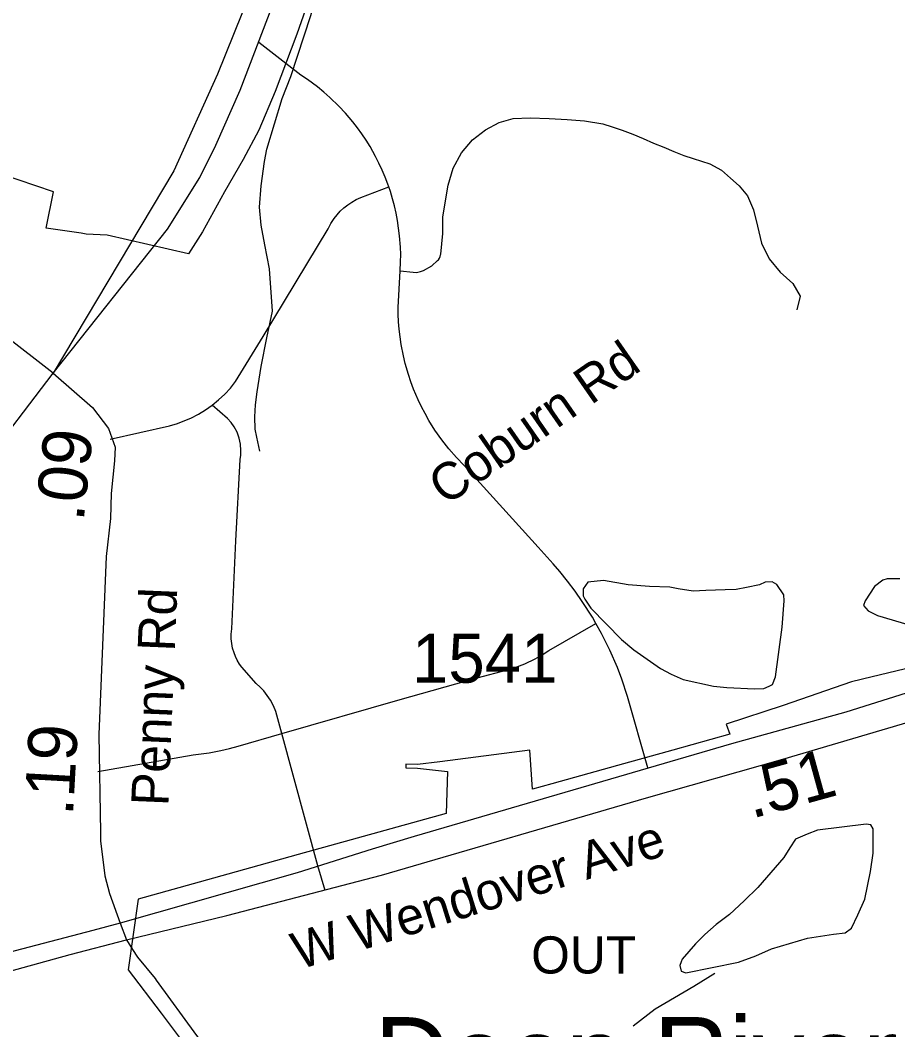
# Model space of a CAD drawing. Extents: x 1662474 to 1856135, y 779280 to 917889.
# Drawn here: x 1714762 to 1717005, y 831213 to 833795 of the extents above; entities that cross this region are included whole.
import ezdxf

# ---------------------------------------------------------------- set-up
doc = ezdxf.new("R2010")
doc.units = 0
for name, color, linetype in [('Exist Boundary Political City Limit New Hole', 7, 'Continuous'), ('Exist Civil Demographics Community Label', 7, 'Continuous'), ('Exist Hydrographic Misc Water Feature', 7, 'Continuous'), ('Exist Hydrographic Pond Under 1500 Sq Ft', 7, 'Continuous'), ('Exist Road Non-System Type 51', 7, 'Continuous'), ('Exist Road Non-System Type 51 Label', 7, 'Continuous'), ('Exist Road Primary NC Divided Attributed', 7, 'Continuous'), ('Exist Road Primary NC UnDivided 4 Lane Attributed', 7, 'Continuous'), ('Exist Road Secondary Mileage Hundredths English Label', 7, 'Continuous'), ('Exist Road Secondary Mileage Tenths English Label', 7, 'Continuous'), ('Exist Road Secondary Type 51 Attributed', 7, 'Continuous'), ('Exist Road Secondary Type 51 Divided Attributed', 7, 'Continuous'), ('Exist Road Secondary Type 51 Label', 7, 'Continuous'), ('Exist Road Secondary Type 51 Number Label', 7, 'Continuous'), ('Map Preparation Boundary City Limit Buffer Line', 7, 'Continuous')]:
    doc.layers.add(name, color=color, linetype=linetype)

msp = doc.modelspace()

# ---------------------------------------------------------------- linework, layer by layer
at = {"layer": 'Exist Boundary Political City Limit New Hole'}
for points in [[(1715490.9, 833821.9), (1715469.4, 833759.5), (1715413.8, 833612.4), (1715372.2, 833514), (1715331.9, 833438.9), (1715284.2, 833356.2), (1715228.1, 833253.4), (1715192.1, 833197.7), (1714984, 833245.2), (1714930.9, 833247.9), (1714917.9, 833249.9), (1714828.2, 833263.4), (1714847.4, 833355.6), (1714756.8, 833386.7), (1714732.4, 833395.1), (1714506, 833472.8), (1714454.4, 833490.5), (1714408.4, 833506.3), (1714442.5, 833608), (1714309.9, 833653.6), (1714285.9, 833548.4), (1714260.9, 833556.9)], [(1717064.1, 832146), (1716939.6, 832116.2), (1716886.4, 832103.4), (1716712.4, 832042.4), (1716566.2, 831994.9), (1716575.4, 831969.1), (1716429.8, 831928.4), (1716289, 831889.2), (1716120.8, 831842.2), (1716071.8, 831828.6), (1716064.2, 831928.2), (1715834.2, 831898.7), (1715777.4, 831891.4), (1715747.9, 831892.4), (1715747.4, 831883), (1715777.2, 831882.2), (1715854.4, 831874.1), (1715850.4, 831766.8), (1715552.4, 831683.4), (1715472.5, 831661.2), (1715293, 831611.2), (1715063.6, 831547.4), (1715037.9, 831367.1), (1715122.5, 831256.1), (1715183.6, 831174.1)]]:
    msp.add_lwpolyline(points, dxfattribs=at)
at = {"layer": 'Exist Hydrographic Misc Water Feature'}
for points in [[(1715386.6, 833433.4), (1715392.7, 833465.3), (1715431.5, 833595), (1715453.8, 833651.2), (1715504.6, 833806.9), (1715543.5, 833946.5), (1715547.8, 834012.8), (1715558.5, 834165.2), (1715568.9, 834216.7), (1715583.3, 834320.6), (1715598, 834438.5), (1715612.9, 834590.8), (1715615.1, 834671.2), (1715617.5, 834739.2), (1715622.1, 834877), (1715624.5, 834953.3), (1715635.1, 835018.7)], [(1715374.9, 832692.7), (1715367.1, 832729), (1715363, 832748.8), (1715361.4, 832780.8), (1715363.5, 832811.1), (1715367.6, 832844.7), (1715378, 832909.2), (1715392.4, 832982.8), (1715400.6, 833022.9), (1715406.8, 833050.6), (1715399.3, 833159.1), (1715387.6, 833220.9), (1715377.8, 833271.2), (1715374, 833317.2), (1715378.4, 833371.2), (1715386.6, 833433.4)], [(1716328.8, 831223.3), (1716385.2, 831267.3), (1716483.5, 831325.1), (1716537.2, 831358.5)]]:
    msp.add_lwpolyline(points, dxfattribs=at)
at = {"layer": 'Exist Hydrographic Pond Under 1500 Sq Ft'}
for points in [[(1716713.6, 832325.9), (1716695.8, 832351.8), (1716684, 832358.5), (1716666.1, 832357.6), (1716651.7, 832351.3), (1716618.6, 832344.2), (1716591.8, 832338.8), (1716563.5, 832338), (1716514.1, 832337), (1716481.8, 832335.1), (1716443.4, 832340.6), (1716422.3, 832345.4), (1716370.6, 832347), (1716316.1, 832351.2), (1716252.6, 832362), (1716213.2, 832357.6), (1716200.7, 832340.6), (1716200.7, 832322.7), (1716205.1, 832314.1), (1716220.9, 832291.7), (1716298.6, 832211.3), (1716330.5, 832185.3), (1716398.3, 832137.1), (1716426.2, 832122.6), (1716456.3, 832108.8), (1716534.4, 832092.4), (1716568.4, 832088.5), (1716638.4, 832085.4), (1716662.3, 832085.8), (1716676.5, 832092), (1716684.6, 832095.9), (1716692.6, 832115.5), (1716709.4, 832243.1), (1716714.7, 832310.3), (1716713.6, 832325.9)], [(1717009.8, 832366.6), (1716978.2, 832366.7), (1716967, 832363.3), (1716945.5, 832346.5), (1716921.4, 832310), (1716917.5, 832298.6), (1716929.3, 832284.4), (1716953.3, 832272.4), (1717097.2, 832229.7)], [(1716451.1, 831387.2), (1716447.8, 831377.5), (1716451.5, 831363.4), (1716463.5, 831359.1), (1716597.9, 831386.7), (1716642.1, 831402.2), (1716682, 831420.3), (1716774.3, 831447.9), (1716840.5, 831458.1), (1716870.6, 831461.6), (1716886.9, 831473.5), (1716902.9, 831507.6), (1716921.1, 831547.5), (1716935.5, 831617.8), (1716941.8, 831665.3), (1716942, 831693.1), (1716942, 831727.6), (1716936.1, 831737.6), (1716924, 831739.5), (1716799.9, 831724), (1716773.7, 831713.9), (1716743.5, 831700.5), (1716729.5, 831678.6), (1716713.5, 831654.3), (1716646.9, 831576.9), (1716612.7, 831543.2), (1716574.5, 831508.6), (1716540.4, 831483), (1716512.1, 831457.4), (1716488, 831433.2), (1716453.7, 831393.7), (1716451.1, 831387.2)]]:
    msp.add_lwpolyline(points, dxfattribs=at)
at = {"layer": 'Exist Road Non-System Type 51'}
for p, q in [((1715523.2, 831632.7), (1715430.6, 831971)), ((1715541.9, 831569.9), (1715523.2, 831632.7))]:
    msp.add_line(p, q, dxfattribs=at)
for points in [[(1715704.1, 833368.4), (1715701.8, 833375.8), (1715694.9, 833393.9), (1715687.4, 833411.7), (1715679.1, 833429.2), (1715670.5, 833446.2), (1715656.4, 833471.5), (1715646.1, 833488), (1715635.4, 833504.2), (1715624.1, 833520), (1715612.2, 833535), (1715593.6, 833557.4), (1715576.4, 833575.4), (1715553.8, 833597.2), (1715538.2, 833610.6), (1715522, 833624.2), (1715496.8, 833642.9), (1715479.5, 833654.7), (1715372.4, 833737.6)], [(1715733.1, 833154.4), (1715766.4, 833150.2), (1715774.6, 833150), (1715785.6, 833152.1), (1715792.8, 833155.1), (1715814, 833166.4), (1715828.8, 833180.2), (1715830.9, 833182.5), (1715833.4, 833186.2), (1715835.4, 833190.4), (1715836.6, 833194.8), (1715836.9, 833196.8), (1715842, 833249.4), (1715842.5, 833292.4), (1715856.1, 833373.1), (1715868.6, 833416.2), (1715890, 833455.9), (1715918.4, 833488.9), (1715951.2, 833514.4), (1715986.1, 833533.2), (1716022.4, 833543.5), (1716065.1, 833545.5), (1716113.6, 833543.8), (1716160.2, 833541.2), (1716204.6, 833537.4), (1716251.1, 833529.5), (1716275.4, 833521.9), (1716301, 833513.4), (1716327.6, 833503.2), (1716353.9, 833492.2), (1716380.4, 833480.7), (1716407.1, 833470.2), (1716432.8, 833459.2), (1716457.9, 833449.2), (1716482.4, 833441.4), (1716524.4, 833427.4), (1716554.8, 833411.8), (1716577.4, 833390.9), (1716600, 833371.2), (1716620.8, 833345.4), (1716636.6, 833309.9), (1716646.6, 833268), (1716656.6, 833224.8), (1716676.2, 833184.9), (1716704.6, 833150.5), (1716736.6, 833121.2), (1716755.6, 833088.9), (1716747, 833054.7)], [(1715252.4, 832810.4), (1715269.2, 832824.5), (1715284.8, 832838.9), (1715299.4, 832854.4), (1715312.5, 832871.2), (1715383.4, 832986.4), (1715548.8, 833261.8), (1715556.1, 833275.2), (1715564.2, 833288), (1715571.9, 833297.2), (1715580.2, 833306.7), (1715589.6, 833315.4), (1715599.4, 833322.9), (1715609.9, 833330), (1715620.9, 833336.1), (1715632.4, 833341.6), (1715704.1, 833368.4)], [(1715733.1, 833154.4), (1715734.4, 833176.8), (1715734.6, 833195.7), (1715733.8, 833214.9), (1715731.6, 833243.9), (1715729.2, 833263.1), (1715726.4, 833282.4), (1715722.8, 833301.4), (1715718.6, 833319.8), (1715713.5, 833338.4), (1715708.1, 833357.1), (1715704.1, 833368.4)], [(1716233.5, 832251.9), (1716224.4, 832268.4), (1716198.6, 832308.8), (1716180.5, 832334.8), (1716161.2, 832360.5), (1716141.4, 832385.4), (1716124.6, 832404.9), (1716086.2, 832447.6), (1715896.5, 832656.2), (1715877.1, 832676.5), (1715857.4, 832699.1), (1715839.4, 832722.2), (1715822.2, 832746.6), (1715806.5, 832771.5), (1715796.8, 832788.9), (1715787.5, 832806.4), (1715779.1, 832824.2), (1715767.4, 832851.2), (1715760.9, 832869.9), (1715754.2, 832888.6), (1715746.1, 832916.9), (1715741.6, 832936.4), (1715735.9, 832965.4), (1715732.8, 832984.9), (1715730.6, 833004.6), (1715729.1, 833023.8), (1715728.2, 833043.4), (1715728, 833059.9), (1715733.1, 833154.4)], [(1714991.9, 832724), (1715143.8, 832757.9), (1715164, 832763.9), (1715178.9, 832769.2), (1715198.6, 832777.4), (1715217.5, 832787.5), (1715235.6, 832798.5), (1715252.4, 832810.4)], [(1715430.6, 831971), (1715415.1, 832027.2), (1715409.1, 832042.1), (1715401.5, 832056.6), (1715393.6, 832068.6), (1715384.4, 832080.2), (1715375.2, 832089.9), (1715365, 832098.9), (1715328.6, 832140.2), (1715322.5, 832148.7), (1715317, 832158.1), (1715312.5, 832167.6), (1715308.6, 832177.6), (1715305.1, 832189.1), (1715302.9, 832200.9), (1715301.5, 832213), (1715301.5, 832224.8), (1715302.9, 832239), (1715313.1, 832463.9), (1715324, 832671.8), (1715325.9, 832683.1), (1715326.4, 832694.4), (1715325.4, 832710.4), (1715322, 832726.1), (1715316.9, 832741.2), (1715309.4, 832755), (1715301.5, 832766.2), (1715291.9, 832776.5), (1715252.4, 832810.4)], [(1715430.6, 831971), (1715732.9, 832057.9), (1715930.4, 832113), (1716007.5, 832133.8), (1716024.6, 832139), (1716038.2, 832143.9), (1716051.9, 832149.2), (1716078.1, 832161.9), (1716096, 832172.1), (1716113.4, 832183.1), (1716233.5, 832251.9)], [(1716366.4, 831883.6), (1716314.6, 832065.2), (1716299.4, 832110.1), (1716288.4, 832140), (1716269.1, 832183.9), (1716247.9, 832226.7), (1716233.5, 832251.9)], [(1714960.6, 831873.9), (1715204.6, 831916.2), (1715244.9, 831921.4), (1715274.8, 831927.4), (1715296.8, 831932.7), (1715318.9, 831938.2), (1715430.6, 831971)]]:
    msp.add_lwpolyline(points, dxfattribs=at)
at = {"layer": 'Exist Road Primary NC Divided Attributed'}
for points in [[(1715525.8, 836312.5), (1715523.4, 836182.6), (1715493.6, 835071.5), (1715489.3, 834817.2), (1715468.7, 834491), (1715443.9, 834259.9), (1715419.1, 834123.6), (1715386.2, 834005.1), (1715328.4, 833811.1), (1715266.3, 833657.2), (1715154.8, 833409.5), (1714846.4, 832892.5)], [(1714846.4, 832892.5), (1715138.3, 833260.9), (1715220.9, 833393), (1715262.2, 833475.6), (1715324.1, 833615.9), (1715439.5, 833917.9), (1715489.6, 834100.4), (1715521.2, 834274.1), (1715542.2, 834537.3), (1715564.8, 835079.6), (1715573.8, 835500.5), (1715593.9, 836293.9)]]:
    msp.add_lwpolyline(points, dxfattribs=at)
at = {"layer": 'Exist Road Primary NC UnDivided 4 Lane Attributed'}
msp.add_lwpolyline([(1713693, 831349), (1713714.2, 831376.5), (1714289.9, 832153.1), (1714664.1, 832653.6), (1714846.4, 832892.5)], dxfattribs=at)
at = {"layer": 'Exist Road Secondary Type 51 Attributed'}
for points in [[(1714846.4, 832892.5), (1714720.6, 832990.4), (1714667.3, 833027.7), (1714614, 833058.8), (1714582.9, 833073.9), (1714517.5, 833099), (1714475.7, 833116.4), (1714445.2, 833129.4), (1714409, 833145.4), (1714381.4, 833159.9), (1714333.1, 833195.5), (1714283.9, 833256.2), (1714250.4, 833305.7), (1714227.1, 833369.7), (1714216.9, 833426.5), (1714219.1, 833521.3)], [(1714846.4, 832892.5), (1714946.7, 832804.8), (1714988.2, 832750.5), (1715004.5, 832702.8), (1715003.4, 832668.1), (1714994.6, 832584.6), (1714993.1, 832520.9), (1714981.5, 832423.3), (1714962.7, 831968.7), (1714967.2, 831717.7), (1714967.3, 831696.4), (1714978.1, 831607.3), (1714990.5, 831562.2), (1715017.3, 831486.1)], [(1715017.3, 831486.1), (1715033.7, 831443.2)], [(1715033.7, 831443.2), (1715049.5, 831418.7), (1715061.6, 831398.7), (1715107.3, 831344.6), (1715110, 831340.1), (1715212.6, 831198.9), (1715389.4, 830986.6), (1715508.9, 830811.9), (1715637.2, 830638.6), (1715761.5, 830473.2), (1715894, 830308), (1716026, 830120.7)]]:
    msp.add_lwpolyline(points, dxfattribs=at)
at = {"layer": 'Exist Road Secondary Type 51 Divided Attributed'}
for points in [[(1719302.9, 832774.8), (1719264.3, 832754.4), (1719189.9, 832720.8), (1719079.9, 832682.4), (1718987.1, 832654.3), (1718855.3, 832614), (1718706.2, 832566.3), (1718507.2, 832509), (1718245.7, 832431.9), (1718004.1, 832364.5), (1717775.2, 832292.4), (1717567.9, 832237), (1717367.1, 832181.3), (1716872.4, 832025.4), (1716579.7, 831944.6), (1716058.2, 831791.8), (1715769.4, 831707.5), (1715661.7, 831674.9), (1715469.6, 831615), (1715017.3, 831486.1)], [(1715033.7, 831443.2), (1715290.4, 831506), (1715685.7, 831609.1), (1716363, 831806.9), (1716710.8, 831905.5), (1717501.9, 832138.8), (1717966.5, 832270.5), (1718569, 832443.5), (1718734.2, 832491.7), (1718870.3, 832528.4), (1719086.7, 832600.4), (1719237.9, 832656.1), (1719333.3, 832698.6)], [(1715017.3, 831486.1), (1714948.1, 831467.3), (1714749.7, 831415.5), (1714562.6, 831364.7), (1714324.6, 831293.7), (1714242, 831249.4)], [(1714242, 831249.4), (1714350, 831259.2), (1714405.1, 831272.3), (1714648.6, 831339.8), (1714889.8, 831405.8), (1715033.7, 831443.2)]]:
    msp.add_lwpolyline(points, dxfattribs=at)
at = {"layer": 'Map Preparation Boundary City Limit Buffer Line'}
for points in [[(1715490.9, 833821.9), (1715469.4, 833759.5), (1715413.8, 833612.4), (1715372.2, 833514), (1715331.9, 833438.9), (1715284.2, 833356.2), (1715228.1, 833253.4), (1715192.1, 833197.7), (1714984, 833245.2), (1714930.9, 833247.9), (1714917.9, 833249.9), (1714828.2, 833263.4), (1714847.4, 833355.6), (1714756.8, 833386.7), (1714732.4, 833395.1), (1714506, 833472.8), (1714454.4, 833490.5), (1714408.4, 833506.3), (1714442.5, 833608), (1714309.9, 833653.6), (1714285.9, 833548.4), (1714260.9, 833556.9)], [(1717064.1, 832146), (1716939.6, 832116.2), (1716886.4, 832103.4), (1716712.4, 832042.4), (1716566.2, 831994.9), (1716575.4, 831969.1), (1716429.8, 831928.4), (1716289, 831889.2), (1716120.8, 831842.2), (1716071.8, 831828.6), (1716064.2, 831928.2), (1715834.2, 831898.7), (1715777.4, 831891.4), (1715747.9, 831892.4), (1715747.4, 831883), (1715777.2, 831882.2), (1715854.4, 831874.1), (1715850.4, 831766.8), (1715552.4, 831683.4), (1715472.5, 831661.2), (1715293, 831611.2), (1715063.6, 831547.4), (1715037.9, 831367.1), (1715122.5, 831256.1), (1715183.6, 831174.1)]]:
    msp.add_lwpolyline(points, dxfattribs=at)

# ---------------------------------------------------------------- texts
at = {"layer": 'Exist Boundary Political City Limit New Hole'}
msp.add_text('OUT', height=95, dxfattribs=at).set_placement((1716068, 831357.3))
at = {"layer": 'Exist Civil Demographics Community Label'}
msp.add_text('Deep River', height=200, dxfattribs=at).set_placement((1715667.2, 831045.9))
at = {"layer": 'Exist Road Non-System Type 51 Label'}
msp.add_text('Coburn Rd', height=95, rotation=34.7928, dxfattribs=at).set_placement((1715849.3, 832551.6))
at = {"layer": 'Exist Road Secondary Mileage Hundredths English Label'}
msp.add_text('.09', height=125, rotation=83.9784, dxfattribs=at).set_placement((1714924, 832511.2))
at = {"layer": 'Exist Road Secondary Mileage Tenths English Label'}
for s, rotation, p in [('.19', 86.8259, (1714896.9, 831759.1)), ('.51', 15.411, (1716631.7, 831752.9))]:
    msp.add_text(s, height=125, rotation=rotation, dxfattribs=at).set_placement(p)
at = {"layer": 'Exist Road Secondary Type 51 Label'}
for s, rotation, p in [('Penny Rd', 87.6274, (1715140.6, 831784.4)), ('W Wendover Ave', 17.4073, (1715474.8, 831366.3))]:
    msp.add_text(s, height=95, rotation=rotation, dxfattribs=at).set_placement(p)
at = {"layer": 'Exist Road Secondary Type 51 Number Label'}
msp.add_text('1541', height=125, dxfattribs=at).set_placement((1715763.3, 832100.9))

doc.saveas('drawing.dxf')
